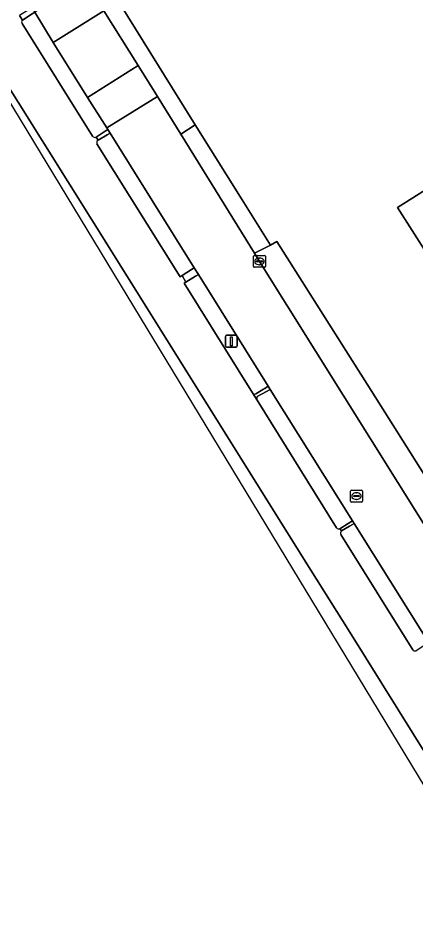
# Model space of a CAD drawing. Extents: x 158455 to 159797, y 387218 to 388672.
# Drawn here: x 158634.1 to 158667.5, y 387470.7 to 387547.3 of the extents above; entities that cross this region are included whole.
import ezdxf

# ---------------------------------------------------------------- set-up
doc = ezdxf.new("R2010")
doc.units = 0
for name, color, linetype in [('IMGEO_Erf', 7, 'Continuous'), ('IMGEO_Groenvoorziening', 7, 'Continuous'), ('IMGEO_Haag', 7, 'Continuous'), ('IMGEO_Kolk', 7, 'Continuous'), ('IMGEO_Lichtmast', 7, 'Continuous'), ('IMGEO_Pand', 7, 'Continuous'), ('IMGEO_Rijbaan_lokaal_gesloten', 7, 'Continuous'), ('IMGEO_Rijbaan_lokaal_open', 7, 'Continuous'), ('IMGEO_Rijbaan_regionaal_gesloten', 7, 'Continuous'), ('IMGEO_Rioolput', 7, 'Continuous'), ('IMGEO_Terreindeel_gesloten', 7, 'Continuous'), ('IMGEO_Voetpad_open', 7, 'Continuous')]:
    doc.layers.add(name, color=color, linetype=linetype)

msp = doc.modelspace()

# ---------------------------------------------------------------- linework, layer by layer
at = {"layer": 'IMGEO_Erf'}
msp.add_lwpolyline([(158638.281, 387555.577), (158648.982, 387538.362), (158652.918, 387532.061), (158655.304, 387528.241), (158655.852, 387528.563), (158663.777, 387516.031), (158672.684, 387501.888), (158675.558, 387497.274), (158675.404, 387497.189), (158675.531, 387496.945), (158675.121, 387496.695), (158681.576, 387486.346), (158688.438, 387475.343), (158692.221, 387469.278)], dxfattribs=at)
msp.add_lwpolyline([(158679.123, 387525.258), (158679.779, 387524.222), (158673.197, 387520.054), (158670.286, 387524.65), (158669.854, 387524.376), (158668.415, 387526.649), (158668.845, 387526.921), (158665.999, 387531.416), (158668.872, 387533.235), (158668.289, 387534.156), (158670.183, 387535.356), (158670.787, 387534.402), (158677.571, 387538.696), (158678.736, 387536.856), (158677.893, 387536.323), (158678.835, 387534.835), (158674.712, 387532.225)], close=True, dxfattribs=at)
at = {"layer": 'IMGEO_Groenvoorziening'}
for points in [[(158637.032, 387545.294), (158635.488, 387547.848), (158635.252, 387547.697), (158634.449, 387547.186)], [(158634.422, 387546.89), (158640.336, 387537.408)], [(158640.632, 387537.327), (158641.388, 387537.831), (158641.621, 387537.987), (158641.543, 387538.111), (158639.929, 387540.682), (158637.032, 387545.294)], [(158640.713, 387536.777), (158647.704, 387525.584), (158647.872, 387525.691), (158648.662, 387526.195), (158648.897, 387526.344), (158641.819, 387537.669)], [(158641.819, 387537.669), (158641.577, 387537.529), (158640.802, 387537.08)], [(158649.24, 387525.796), (158649, 387525.647), (158648.199, 387525.147), (158648.036, 387525.045), (158653.783, 387515.824)], [(158654.07, 387515.737), (158654.722, 387516.146), (158654.82, 387516.208), (158655.116, 387516.394), (158649.24, 387525.796)], [(158655.287, 387516.121), (158654.977, 387515.951), (158654.197, 387515.523)], [(158661.136, 387504.391), (158661.828, 387504.84), (158662.191, 387505.076), (158655.287, 387516.121)], [(158654.18, 387515.222), (158660.861, 387504.484)], [(158662.335, 387504.845), (158661.962, 387504.623), (158661.271, 387504.211)], [(158667.523, 387494.139), (158668.224, 387494.607), (158668.584, 387494.847), (158662.335, 387504.845)], [(158661.229, 387503.905), (158667.264, 387494.226)]]:
    msp.add_lwpolyline(points, dxfattribs=at)
for centre, radius, start, end in [((158634.587, 387547.024), 0.213, 130.46167, 219.11456), ((158640.547, 387537.597), 0.283, 221.84507, 287.54644), ((158640.929, 387536.878), 0.238, 122.15586, 205.10601), ((158653.987, 387515.98), 0.257, 217.39445, 288.87767), ((158654.417, 387515.36), 0.274, 143.35914, 210.17578), ((158661.072, 387504.656), 0.273, 219.13957, 283.49123), ((158661.482, 387504.026), 0.28, 138.72748, 205.64193), ((158667.455, 387494.365), 0.236, 216.02352, 286.84133)]:
    msp.add_arc(centre, radius, start, end, dxfattribs=at)
at = {"layer": 'IMGEO_Haag'}
for points in [[(158637.032, 387545.294), (158635.488, 387547.848), (158635.252, 387547.697), (158634.449, 387547.186)], [(158634.422, 387546.89), (158640.336, 387537.408)], [(158640.632, 387537.327), (158641.388, 387537.831), (158641.621, 387537.987), (158641.543, 387538.111), (158639.929, 387540.682), (158637.032, 387545.294)], [(158640.713, 387536.777), (158647.704, 387525.584), (158647.872, 387525.691), (158648.662, 387526.195), (158648.897, 387526.344), (158641.819, 387537.669)], [(158641.819, 387537.669), (158641.577, 387537.529), (158640.802, 387537.08)], [(158649.24, 387525.796), (158649, 387525.647), (158648.199, 387525.147), (158648.036, 387525.045), (158653.783, 387515.824)], [(158654.07, 387515.737), (158654.722, 387516.146), (158654.82, 387516.208), (158655.116, 387516.394), (158649.24, 387525.796)], [(158655.287, 387516.121), (158654.977, 387515.951), (158654.197, 387515.523)], [(158661.136, 387504.391), (158661.828, 387504.84), (158662.191, 387505.076), (158655.287, 387516.121)], [(158654.18, 387515.222), (158660.861, 387504.484)], [(158662.335, 387504.845), (158661.962, 387504.623), (158661.271, 387504.211)], [(158667.523, 387494.139), (158668.224, 387494.607), (158668.584, 387494.847), (158662.335, 387504.845)], [(158661.229, 387503.905), (158667.264, 387494.226)]]:
    msp.add_lwpolyline(points, dxfattribs=at)
for centre, radius, start, end in [((158634.587, 387547.024), 0.213, 130.46167, 219.11456), ((158640.547, 387537.597), 0.283, 221.84507, 287.54644), ((158640.929, 387536.878), 0.238, 122.15586, 205.10601), ((158653.987, 387515.98), 0.257, 217.39445, 288.87767), ((158654.417, 387515.36), 0.274, 143.35914, 210.17578), ((158661.072, 387504.656), 0.273, 219.13957, 283.49123), ((158661.482, 387504.026), 0.28, 138.72748, 205.64193), ((158667.455, 387494.365), 0.236, 216.02352, 286.84133)]:
    msp.add_arc(centre, radius, start, end, dxfattribs=at)
at = {"layer": 'IMGEO_Kolk'}
for p, q in [((158653.877, 387526.462), (158653.877, 387527.314)), ((158653.952, 387527.388), (158654.804, 387527.388)), ((158654.136, 387526.882), (158654.136, 387526.894)), ((158654.574, 387526.845), (158654.176, 387526.845)), ((158654.179, 387526.931), (158654.577, 387526.931)), ((158654.365, 387527.168), (158654.39, 387527.168)), ((158654.62, 387526.894), (158654.62, 387526.882)), ((158654.878, 387527.314), (158654.878, 387526.462)), ((158654.804, 387526.388), (158653.952, 387526.388)), ((158654.388, 387526.608), (158654.363, 387526.608))]:
    msp.add_line(p, q, dxfattribs=at)
for points in [[(158653.877, 387526.462), (158653.877, 387527.314)], [(158653.952, 387527.388), (158654.804, 387527.388)], [(158654.878, 387527.314), (158654.878, 387526.462)], [(158654.804, 387526.388), (158653.952, 387526.388)]]:
    msp.add_lwpolyline(points, dxfattribs=at)
for centre, radius, start, end in [((158653.954, 387527.312), 0.0765, 91.55205, 178.44795), ((158653.954, 387527.312), 0.0765, 91.55205, 178.44795), ((158654.176, 387526.891), 0.0403, 85.87752, 175.75265), ((158654.173, 387526.881), 0.0366, 178.93798, 274.71019), ((158654.577, 387526.888), 0.043, 264.86636, 352.45326), ((158654.581, 387526.893), 0.0386, 1.73085, 96.63898), ((158654.802, 387527.312), 0.0765, 1.55205, 88.44795), ((158654.802, 387527.312), 0.0765, 1.55205, 88.44795), ((158653.954, 387526.464), 0.0765, 181.55205, 268.44795), ((158653.954, 387526.464), 0.0765, 181.55205, 268.44795), ((158654.802, 387526.464), 0.0765, 271.55205, 358.44795), ((158654.802, 387526.464), 0.0765, 271.55205, 358.44795)]:
    msp.add_arc(centre, radius, start, end, dxfattribs=at)
for centre, major_axis, ratio, start_param, end_param in [((158654.364, 387526.888), (-0.387, 0.002), 0.722429, 4.712389, 7.853982), ((158654.389, 387526.888), (-0.39, 0.002), 0.717154, 1.570796, 4.712389)]:
    msp.add_ellipse(centre, major_axis=major_axis, ratio=ratio, start_param=start_param, end_param=end_param, dxfattribs=at)
at = {"layer": 'IMGEO_Lichtmast'}
for p, q in [((158651.516, 387519.772), (158651.516, 387520.572)), ((158651.516, 387520.572), (158651.516, 387519.772)), ((158651.616, 387520.672), (158652.406, 387520.672)), ((158652.406, 387520.672), (158651.616, 387520.672)), ((158652.506, 387520.572), (158652.506, 387519.772)), ((158652.506, 387519.772), (158652.506, 387520.572)), ((158652.406, 387519.672), (158651.616, 387519.672)), ((158651.616, 387519.672), (158652.406, 387519.672))]:
    msp.add_line(p, q, dxfattribs=at)
msp.add_lwpolyline([(158651.936, 387520.547), (158652.086, 387520.547), (158652.086, 387519.797), (158651.936, 387519.797), (158651.936, 387520.547)], dxfattribs=at)
for centre, start, end in [((158651.616, 387520.572), 90, 180), ((158651.616, 387520.572), 90, 180), ((158652.406, 387520.572), 0, 90), ((158652.406, 387520.572), 360, 90), ((158651.616, 387519.772), 180, 270), ((158651.616, 387519.772), 180, 270), ((158652.406, 387519.772), 270, 0), ((158652.406, 387519.772), 270, 0)]:
    msp.add_arc(centre, 0.1, start, end, dxfattribs=at)
at = {"layer": 'IMGEO_Pand'}
msp.add_lwpolyline([(158679.123, 387525.258), (158674.712, 387532.225), (158678.835, 387534.835), (158677.893, 387536.323), (158678.736, 387536.856), (158677.571, 387538.696), (158670.787, 387534.402), (158670.183, 387535.356), (158668.289, 387534.156), (158668.872, 387533.235), (158665.999, 387531.416), (158668.845, 387526.921), (158668.415, 387526.649), (158669.854, 387524.376), (158670.286, 387524.65), (158673.197, 387520.054), (158679.779, 387524.222)], close=True, dxfattribs=at)
at = {"layer": 'IMGEO_Rijbaan_lokaal_gesloten'}
for points in [[(158639.723, 387550.508), (158635.488, 387547.848), (158637.032, 387545.294), (158641.291, 387547.975)], [(158645.806, 387540.758), (158644.169, 387543.375), (158639.929, 387540.682), (158641.543, 387538.111)]]:
    msp.add_lwpolyline(points, close=True, dxfattribs=at)
at = {"layer": 'IMGEO_Rijbaan_lokaal_open'}
msp.add_lwpolyline([(158641.291, 387547.975), (158637.032, 387545.294), (158639.929, 387540.682), (158644.169, 387543.375)], close=True, dxfattribs=at)
msp.add_lwpolyline([(158670.752, 387500.718), (158654.378, 387526.888), (158653.959, 387527.566), (158647.758, 387537.6), (158645.806, 387540.758), (158641.543, 387538.111), (158641.621, 387537.987), (158641.819, 387537.669), (158648.897, 387526.344), (158649.24, 387525.796), (158655.116, 387516.394), (158655.287, 387516.121), (158662.191, 387505.076), (158662.335, 387504.845), (158668.584, 387494.847)], dxfattribs=at)
at = {"layer": 'IMGEO_Rijbaan_regionaal_gesloten'}
for points in [[(158588.04, 387615.09), (158677.179, 387467.992), (158823.356, 387235.46), (158823.437, 387235.512), (158824.176, 387235.992), (158792.362, 387286.934), (158694.255, 387443.965), (158684.574, 387459.461), (158661.978, 387495.697), (158658.09, 387501.91), (158642.285, 387527.165), (158630.017, 387546.716), (158625.563, 387554.193)], [(158625.563, 387554.193), (158630.017, 387546.716), (158642.285, 387527.165), (158658.09, 387501.91), (158661.978, 387495.697), (158684.574, 387459.461), (158694.255, 387443.965), (158792.362, 387286.934), (158824.176, 387235.992), (158827.379, 387238.073), (158819.163, 387251.214), (158817.458, 387253.85), (158817.385, 387253.963), (158815.341, 387257.19)], [(158634.449, 387547.186), (158634.196, 387547.57)], [(158640.336, 387537.408), (158634.422, 387546.89)], [(158640.802, 387537.08), (158640.632, 387537.327)], [(158660.861, 387504.484), (158654.18, 387515.222), (158653.783, 387515.824), (158648.036, 387525.045), (158648.199, 387525.147), (158647.872, 387525.691), (158647.704, 387525.584), (158640.713, 387536.777)], [(158661.271, 387504.211), (158661.136, 387504.391)], [(158667.264, 387494.226), (158661.229, 387503.905)]]:
    msp.add_lwpolyline(points, dxfattribs=at)
for centre, radius, start, end in [((158634.587, 387547.024), 0.213, 130.46167, 219.11456), ((158640.547, 387537.597), 0.283, 221.84507, 287.54644), ((158640.929, 387536.878), 0.238, 122.15586, 205.10601), ((158661.072, 387504.656), 0.273, 219.13957, 283.49123), ((158661.482, 387504.026), 0.28, 138.72748, 205.64193), ((158667.455, 387494.365), 0.236, 216.02352, 286.84133)]:
    msp.add_arc(centre, radius, start, end, dxfattribs=at)
at = {"layer": 'IMGEO_Rioolput'}
for p, q in [((158662.036, 387506.722), (158662.036, 387507.574)), ((158662.111, 387507.648), (158662.963, 387507.648)), ((158662.295, 387507.142), (158662.295, 387507.154)), ((158662.733, 387507.105), (158662.335, 387507.105)), ((158662.338, 387507.191), (158662.736, 387507.191)), ((158662.524, 387507.428), (158662.549, 387507.428)), ((158662.779, 387507.154), (158662.779, 387507.142)), ((158663.037, 387507.574), (158663.037, 387506.722)), ((158662.963, 387506.648), (158662.111, 387506.648)), ((158662.547, 387506.868), (158662.522, 387506.868))]:
    msp.add_line(p, q, dxfattribs=at)
for points in [[(158662.036, 387506.722), (158662.036, 387507.574)], [(158662.111, 387507.648), (158662.963, 387507.648)], [(158663.037, 387507.574), (158663.037, 387506.722)], [(158662.963, 387506.648), (158662.111, 387506.648)]]:
    msp.add_lwpolyline(points, dxfattribs=at)
for centre, radius, start, end in [((158662.113, 387507.572), 0.0765, 91.55205, 178.44795), ((158662.113, 387507.572), 0.0765, 91.55205, 178.44795), ((158662.335, 387507.151), 0.0403, 85.87752, 175.75265), ((158662.332, 387507.141), 0.0366, 178.93798, 274.71019), ((158662.736, 387507.148), 0.043, 264.86636, 352.45326), ((158662.74, 387507.153), 0.0386, 1.73085, 96.63898), ((158662.961, 387507.572), 0.0765, 1.55205, 88.44795), ((158662.961, 387507.572), 0.0765, 1.55205, 88.44795), ((158662.113, 387506.724), 0.0765, 181.55205, 268.44795), ((158662.113, 387506.724), 0.0765, 181.55205, 268.44795), ((158662.961, 387506.724), 0.0765, 271.55205, 358.44795), ((158662.961, 387506.724), 0.0765, 271.55205, 358.44795)]:
    msp.add_arc(centre, radius, start, end, dxfattribs=at)
for centre, major_axis, ratio, start_param, end_param in [((158662.523, 387507.148), (-0.387, 0.002), 0.722429, 4.712389, 7.853982), ((158662.548, 387507.148), (-0.39, 0.002), 0.717154, 1.570796, 4.712389)]:
    msp.add_ellipse(centre, major_axis=major_axis, ratio=ratio, start_param=start_param, end_param=end_param, dxfattribs=at)
at = {"layer": 'IMGEO_Terreindeel_gesloten'}
for points in [[(158635.488, 387547.848), (158635.259, 387548.228), (158635.02, 387548.081), (158634.196, 387547.57), (158634.449, 387547.186), (158635.252, 387547.697)], [(158641.577, 387537.529), (158641.819, 387537.669), (158641.621, 387537.987), (158641.388, 387537.831), (158640.632, 387537.327), (158640.802, 387537.08)], [(158649.24, 387525.796), (158648.897, 387526.344), (158648.662, 387526.195), (158647.872, 387525.691), (158648.199, 387525.147), (158649, 387525.647)], [(158662.335, 387504.845), (158662.191, 387505.076), (158661.828, 387504.84), (158661.136, 387504.391), (158661.271, 387504.211), (158661.962, 387504.623)]]:
    msp.add_lwpolyline(points, close=True, dxfattribs=at)
for points in [[(158654.977, 387515.951), (158655.287, 387516.121), (158655.116, 387516.394), (158654.82, 387516.208), (158654.722, 387516.146), (158654.07, 387515.737)], [(158653.783, 387515.824), (158654.18, 387515.222)], [(158654.197, 387515.523), (158654.977, 387515.951)]]:
    msp.add_lwpolyline(points, dxfattribs=at)
for centre, radius, start, end in [((158653.987, 387515.98), 0.257, 217.39445, 288.87767), ((158654.417, 387515.36), 0.274, 143.35914, 210.17578)]:
    msp.add_arc(centre, radius, start, end, dxfattribs=at)
at = {"layer": 'IMGEO_Voetpad_open'}
for points in [[(158638.281, 387555.577), (158637.027, 387554.87), (158639.723, 387550.508), (158641.291, 387547.975), (158644.169, 387543.375), (158645.806, 387540.758), (158647.758, 387537.6), (158648.982, 387538.362)], [(158648.982, 387538.362), (158647.758, 387537.6), (158653.959, 387527.566), (158655.304, 387528.241), (158652.918, 387532.061)], [(158663.777, 387516.031), (158655.852, 387528.563), (158655.304, 387528.241), (158653.959, 387527.566), (158654.378, 387526.888), (158670.752, 387500.718), (158672.684, 387501.888)]]:
    msp.add_lwpolyline(points, close=True, dxfattribs=at)

doc.saveas('drawing.dxf')
